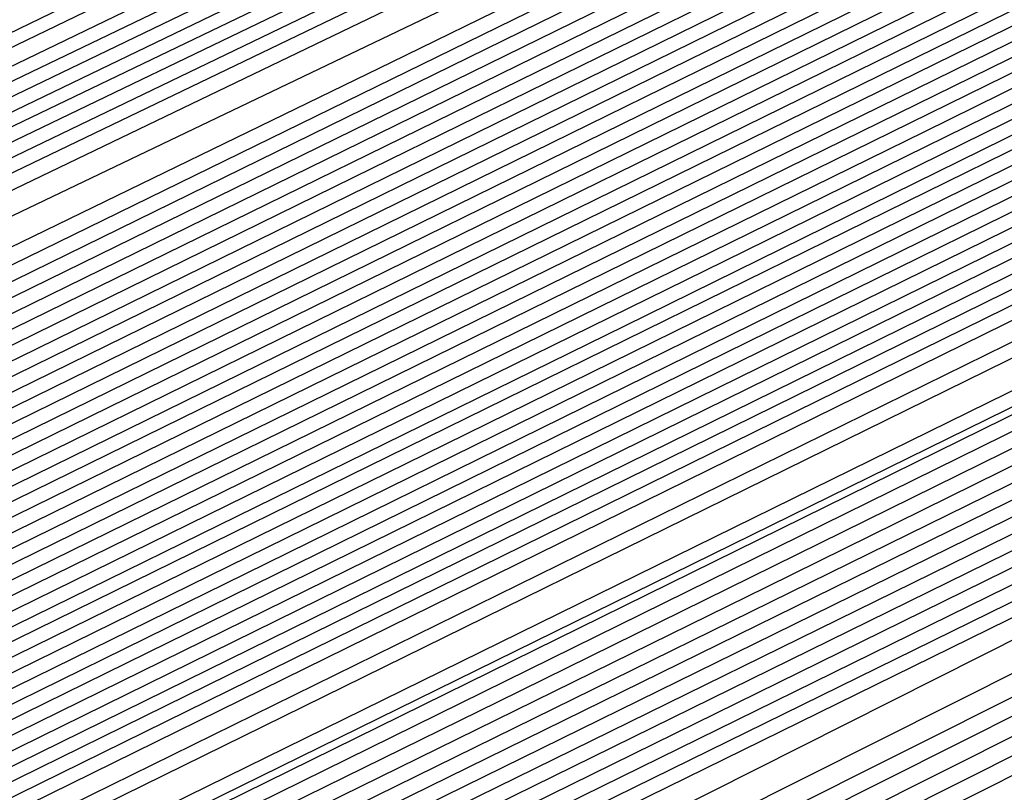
# Model space of a CAD drawing. Extents: x 3249832 to 3255657, y 13789405 to 13793316.
# Tile 348 of 656: x 3254711.84 to 3254712.84, y 13790585.808 to 13790586.592. Entities that reach past the tile are written whole.
import ezdxf

# ---------------------------------------------------------------- set-up
doc = ezdxf.new("R2010")
doc.units = 0
doc.header["$LTSCALE"] = 100
doc.header["$MEASUREMENT"] = 0
for name, color, linetype in [('GRATIO_CON', 10, 'CONTINUOUS'), ('GRATIO_ICON', 7, 'CONTINUOUS'), ('TARGETS_EAST', 7, 'CONTINUOUS')]:
    doc.layers.add(name, color=color, linetype=linetype)

# ---------------------------------------------------------------- blocks, each defined once
blk = doc.blocks.new('Gratio_032316_contours')
at = {"layer": 'GRATIO_CON', "color": 1, "linetype": 'Continuous', "flags": 128}
for points in [[(3254642.139, 13790551.7053), (3254660.6124, 13790560.6687), (3254682.3072, 13790571.2723), (3254700.7352, 13790580.305), (3254711.0317, 13790585.3564), (3254714.825, 13790587.2199), (3254715.3665, 13790587.4896), (3254715.3659, 13790587.4937), (3254715.3657, 13790587.4969), (3254715.3666, 13790587.4975), (3254715.9081, 13790587.7572), (3254719.6861, 13790589.589), (3254729.9352, 13790594.5687), (3254748.2689, 13790603.4881), (3254769.8147, 13790614.0012), (3254788.079, 13790622.9777)], [(3254643.9573, 13790552.6097), (3254661.9705, 13790561.3498), (3254683.1246, 13790571.6892), (3254701.0934, 13790580.4969), (3254711.1333, 13790585.4226), (3254714.8321, 13790587.2398), (3254715.3601, 13790587.5029), (3254715.3596, 13790587.5069), (3254715.3595, 13790587.5098), (3254715.3603, 13790587.5104), (3254715.8805, 13790587.7597), (3254719.5093, 13790589.5191), (3254729.3537, 13790594.3022), (3254746.9632, 13790602.8693), (3254767.6581, 13790612.9672), (3254785.2011, 13790621.5892)], [(3254645.7757, 13790553.5142), (3254663.3285, 13790562.0309), (3254683.9419, 13790572.1067), (3254701.4513, 13790580.6909), (3254711.2342, 13790585.4933), (3254714.8385, 13790587.2659), (3254715.3542, 13790587.5212), (3254715.853, 13790587.7617), (3254719.3325, 13790589.4492), (3254728.7721, 13790594.0356), (3254745.6576, 13790602.2505), (3254765.5015, 13790611.9331), (3254782.3232, 13790620.2006)], [(3254647.5941, 13790554.4186), (3254664.6865, 13790562.712), (3254684.7593, 13790572.5235), (3254701.8095, 13790580.8826), (3254711.336, 13790585.5591), (3254714.8458, 13790587.2852), (3254715.348, 13790587.5339), (3254715.8254, 13790587.7641), (3254719.1557, 13790589.3793), (3254728.1905, 13790593.7691), (3254744.3519, 13790601.6317), (3254763.3449, 13790610.8991), (3254779.4453, 13790618.8121)], [(3254651.2308, 13790556.2274), (3254667.4026, 13790564.0741), (3254686.3942, 13790573.3572), (3254702.526, 13790581.266), (3254711.5395, 13790585.6907), (3254714.8603, 13790587.3239), (3254715.3355, 13790587.5594), (3254715.7702, 13790587.7691), (3254718.8022, 13790589.2396), (3254727.0274, 13790593.236), (3254741.7406, 13790600.3941), (3254759.0318, 13790608.8311), (3254773.6894, 13790616.035)], [(3254653.0492, 13790557.1319), (3254668.7606, 13790564.7552), (3254687.2116, 13790573.774), (3254702.8843, 13790581.4577), (3254711.6412, 13790585.7564), (3254714.8676, 13790587.3433), (3254715.3293, 13790587.5721), (3254715.7426, 13790587.7716), (3254718.6254, 13790589.1697), (3254726.4458, 13790592.9695), (3254740.435, 13790599.7753), (3254756.8752, 13790607.7971), (3254770.8115, 13790614.6465), (3254778.5294, 13790618.5309)], [(3254646.2517, 13790553.9528), (3254654.8675, 13790558.0363), (3254670.1186, 13790565.4362), (3254688.0291, 13790574.1908), (3254703.2426, 13790581.6494), (3254711.743, 13790585.8222), (3254714.8749, 13790587.3627), (3254715.3231, 13790587.5848), (3254715.7151, 13790587.774), (3254718.4486, 13790589.0998), (3254725.8643, 13790592.703), (3254739.1294, 13790599.1565), (3254754.7186, 13790606.7631), (3254767.9336, 13790613.258), (3254775.252, 13790616.9413)], [(3254648.3232, 13790554.9771), (3254656.6859, 13790558.9407), (3254671.4766, 13790566.1173), (3254688.8465, 13790574.6076), (3254703.6008, 13790581.8411), (3254711.8447, 13790585.888), (3254714.8821, 13790587.382), (3254715.3169, 13790587.5976), (3254715.6875, 13790587.7765), (3254718.2718, 13790589.03), (3254725.2827, 13790592.4364), (3254737.8237, 13790598.5377), (3254752.562, 13790605.7291), (3254765.0557, 13790611.8694), (3254771.9746, 13790615.3518)], [(3254652.466, 13790557.0257), (3254660.3226, 13790560.7496), (3254674.1927, 13790567.4794), (3254690.4813, 13790575.4413), (3254704.3173, 13790582.2246), (3254712.0482, 13790586.0196), (3254714.8967, 13790587.4207), (3254715.3044, 13790587.623), (3254715.6323, 13790587.7815), (3254717.9183, 13790588.8903), (3254724.1196, 13790591.9033), (3254735.2124, 13790597.3001), (3254748.2489, 13790603.6611), (3254759.2998, 13790609.0924), (3254765.4198, 13790612.1726), (3254767.5973, 13790613.3706), (3254767.8046, 13790613.628), (3254767.8447, 13790613.807), (3254768.8446, 13790614.4523), (3254771.7623, 13790616.0293)], [(3254651.241, 13790556.5836), (3254654.5375, 13790558.0501), (3254662.141, 13790561.654), (3254675.5507, 13790568.1605), (3254691.2988, 13790575.8581), (3254704.6756, 13790582.4163), (3254712.1499, 13790586.0854), (3254714.904, 13790587.4401), (3254715.2982, 13790587.6357), (3254715.6047, 13790587.7839), (3254717.7415, 13790588.8204), (3254723.538, 13790591.6368), (3254733.9068, 13790596.6813), (3254746.0923, 13790602.627), (3254756.4219, 13790607.7038), (3254762.1424, 13790610.583), (3254764.1778, 13790611.7028), (3254764.3715, 13790611.9434), (3254764.4337, 13790612.1232), (3254765.5415, 13790612.8137), (3254768.7386, 13790614.5249), (3254774.566, 13790617.5186)], [(3254651.548, 13790556.8702), (3254653.3699, 13790557.6315), (3254656.6089, 13790559.0744), (3254663.9594, 13790562.5584), (3254676.9087, 13790568.8416), (3254692.1162, 13790576.2749), (3254705.0338, 13790582.608), (3254712.2517, 13790586.1512), (3254714.9112, 13790587.4594), (3254715.292, 13790587.6484), (3254715.5771, 13790587.7864), (3254717.5647, 13790588.7505), (3254722.9564, 13790591.3703), (3254732.6011, 13790596.0625), (3254743.9357, 13790601.593), (3254753.544, 13790606.3153), (3254758.865, 13790608.9934), (3254760.7582, 13790610.035), (3254760.9385, 13790610.2589), (3254761.0228, 13790610.4394), (3254762.2384, 13790611.1751), (3254765.7149, 13790613.0205), (3254772.0375, 13790616.2604)], [(3254678.2668, 13790569.5227), (3254692.9336, 13790576.6918), (3254705.3921, 13790582.7997), (3254712.3534, 13790586.217), (3254714.9185, 13790587.4788), (3254715.2858, 13790587.6612), (3254715.5496, 13790587.7889), (3254717.3879, 13790588.6807), (3254722.3749, 13790591.1037), (3254731.2955, 13790595.4436), (3254741.7791, 13790600.559), (3254750.666, 13790604.9267), (3254755.5876, 13790607.4038), (3254757.3387, 13790608.3672), (3254757.5054, 13790608.5743), (3254757.6118, 13790608.7556), (3254758.9353, 13790609.5366), (3254762.6912, 13790611.5161), (3254769.509, 13790615.0021), (3254777.6739, 13790619.1394)], [(3254680.9828, 13790570.8848), (3254694.5684, 13790577.5253), (3254706.1082, 13790583.1826), (3254712.556, 13790586.3474), (3254714.9315, 13790587.5159), (3254715.271, 13790587.6858), (3254715.2714, 13790587.6881), (3254715.2722, 13790587.6892), (3254715.2732, 13790587.689), (3254715.4944, 13790587.7945), (3254717.0344, 13790588.541), (3254721.2117, 13790590.5707), (3254728.6842, 13790594.206), (3254737.4659, 13790598.491), (3254744.9102, 13790602.1497), (3254749.0328, 13790604.2246), (3254750.4996, 13790605.0316), (3254750.6393, 13790605.2051), (3254750.7899, 13790605.388), (3254752.329, 13790606.2594), (3254756.6438, 13790608.5072), (3254764.4521, 13790612.4857), (3254773.7947, 13790617.2146)], [(3254682.3408, 13790571.5658), (3254695.3858, 13790577.9421), (3254706.4664, 13790583.3743), (3254712.6576, 13790586.4132), (3254714.9386, 13790587.5352), (3254715.2646, 13790587.6983), (3254715.2651, 13790587.7006), (3254715.2659, 13790587.7017), (3254715.267, 13790587.7016), (3254715.4668, 13790587.797), (3254716.8576, 13790588.4711), (3254720.6302, 13790590.3041), (3254727.3786, 13790593.5872), (3254735.3094, 13790597.457), (3254742.0323, 13790600.7611), (3254745.7554, 13790602.635), (3254747.0801, 13790603.3639), (3254747.2062, 13790603.5205), (3254747.379, 13790603.7042), (3254749.0259, 13790604.6209), (3254753.6201, 13790607.0028), (3254761.9237, 13790611.2275), (3254771.8551, 13790616.2521)], [(3254683.6989, 13790572.2469), (3254696.2032, 13790578.3589), (3254706.8246, 13790583.566), (3254712.7593, 13790586.4789), (3254714.9457, 13790587.5545), (3254715.2583, 13790587.7108), (3254715.2588, 13790587.7131), (3254715.2597, 13790587.7142), (3254715.2608, 13790587.7142), (3254715.4392, 13790587.7994), (3254716.6808, 13790588.4013), (3254720.0486, 13790590.0376), (3254726.0729, 13790592.9684), (3254733.1528, 13790596.423), (3254739.1543, 13790599.3726), (3254742.478, 13790601.0454), (3254743.6606, 13790601.6961), (3254743.7731, 13790601.8359), (3254743.968, 13790602.0204), (3254745.7228, 13790602.9823), (3254750.5964, 13790605.4984), (3254759.3952, 13790609.9692), (3254769.9155, 13790615.2897), (3254779.2011, 13790619.9784)], [(3254685.0569, 13790572.928), (3254697.0206, 13790578.7757), (3254707.1829, 13790583.7577), (3254712.8609, 13790586.5447), (3254714.9528, 13790587.5738), (3254715.2519, 13790587.7234), (3254715.2526, 13790587.7256), (3254715.2535, 13790587.7267), (3254715.2546, 13790587.7269), (3254715.4116, 13790587.8019), (3254716.504, 13790588.3314), (3254719.4671, 13790589.7711), (3254724.7673, 13790592.3496), (3254730.9962, 13790595.389), (3254736.2764, 13790597.9841), (3254739.2006, 13790599.4558), (3254740.241, 13790600.0283), (3254740.3401, 13790600.1513), (3254740.5571, 13790600.3366), (3254742.4197, 13790601.3437), (3254747.5727, 13790603.994), (3254756.8668, 13790608.711), (3254767.9759, 13790614.3273), (3254777.7802, 13790619.2776)], [(3254687.7729, 13790574.2901), (3254698.6554, 13790579.6094), (3254707.8993, 13790584.1411), (3254713.0642, 13790586.6762), (3254714.9671, 13790587.6123), (3254715.2393, 13790587.7484), (3254715.24, 13790587.7505), (3254715.241, 13790587.7518), (3254715.2422, 13790587.7521), (3254715.3565, 13790587.8068), (3254716.1504, 13790588.1917), (3254718.3039, 13790589.238), (3254722.156, 13790591.112), (3254726.683, 13790593.3209), (3254730.5206, 13790595.207), (3254732.6458, 13790596.2766), (3254733.4019, 13790596.6927), (3254733.4739, 13790596.7821), (3254733.7351, 13790596.969), (3254735.8135, 13790598.0666), (3254741.5253, 13790600.9852), (3254751.8099, 13790606.1945), (3254764.0967, 13790612.4024), (3254774.9383, 13790617.8759)], [(3254689.131, 13790574.9712), (3254699.4729, 13790580.0262), (3254708.2575, 13790584.3328), (3254713.1658, 13790586.742), (3254714.9742, 13790587.6316), (3254715.2329, 13790587.761), (3254715.2337, 13790587.763), (3254715.2348, 13790587.7643), (3254715.2359, 13790587.7648), (3254715.3289, 13790587.8092), (3254715.9737, 13790588.1218), (3254717.7224, 13790588.9714), (3254720.8504, 13790590.4932), (3254724.5264, 13790592.2869), (3254727.6426, 13790593.8185), (3254729.3684, 13790594.687), (3254729.9824, 13790595.0249), (3254730.0409, 13790595.0975), (3254730.3242, 13790595.2852), (3254732.5104, 13790596.428), (3254738.5016, 13790599.4807), (3254749.2814, 13790604.9363), (3254762.1571, 13790611.44), (3254773.5174, 13790617.1751)], [(3254690.489, 13790575.6522), (3254700.2903, 13790580.443), (3254708.6157, 13790584.5245), (3254713.2674, 13790586.8077), (3254714.9813, 13790587.6509), (3254715.2266, 13790587.7735), (3254715.2275, 13790587.7755), (3254715.2286, 13790587.7768), (3254715.2297, 13790587.7774), (3254715.3013, 13790587.8117), (3254715.7969, 13790588.0519), (3254717.1408, 13790588.7049), (3254719.5447, 13790589.8744), (3254722.3699, 13790591.2529), (3254724.7647, 13790592.4299), (3254726.091, 13790593.0974), (3254726.5629, 13790593.3571), (3254726.6078, 13790593.4129), (3254726.9132, 13790593.6014), (3254729.2072, 13790594.7894), (3254735.4779, 13790597.9763), (3254746.753, 13790603.6781), (3254760.2175, 13790610.4776), (3254772.0965, 13790616.4743)], [(3254691.847, 13790576.3333), (3254701.1077, 13790580.8598), (3254708.9739, 13790584.7162), (3254713.3691, 13790586.8735), (3254714.9885, 13790587.6701), (3254715.2202, 13790587.7861), (3254715.2212, 13790587.788), (3254715.2224, 13790587.7893), (3254715.2235, 13790587.79), (3254715.2737, 13790587.8141), (3254715.6201, 13790587.9821), (3254716.5592, 13790588.4384), (3254718.2391, 13790589.2556), (3254720.2133, 13790590.2189), (3254721.8868, 13790591.0414), (3254722.8136, 13790591.5079), (3254723.1433, 13790591.6893), (3254723.1747, 13790591.7283), (3254723.5023, 13790591.9176), (3254725.9041, 13790593.1509), (3254732.4543, 13790596.4719), (3254744.2245, 13790602.4199), (3254758.2779, 13790609.5152)], [(3254687.5981, 13790574.316), (3254694.5631, 13790577.6954), (3254702.7425, 13790581.6935), (3254709.6903, 13790585.0996), (3254713.5723, 13790587.005), (3254715.0027, 13790587.7087), (3254715.2076, 13790587.8111), (3254715.2155, 13790587.8162), (3254715.2646, 13790587.8408), (3254715.3952, 13790587.9046), (3254715.6275, 13790588.0179), (3254715.8997, 13790588.1512), (3254716.1297, 13790588.2654), (3254716.6303, 13790588.5199), (3254719.2939, 13790589.8681), (3254726.4082, 13790593.462), (3254739.168, 13790599.9031), (3254754.3988, 13790607.5903), (3254767.8337, 13790614.3719), (3254776.2164, 13790618.6078)], [(3254651.0069, 13790556.9616), (3254655.5123, 13790559.1072), (3254661.3217, 13790561.894), (3254668.1197, 13790565.1602), (3254674.8023, 13790568.3631), (3254680.0684, 13790570.8643), (3254683.1747, 13790572.3015), (3254685.6089, 13790573.4148), (3254689.4165, 13790575.2204), (3254695.9211, 13790578.3765), (3254703.5599, 13790582.1103), (3254710.0485, 13790585.2913), (3254713.674, 13790587.0708), (3254715.0098, 13790587.728), (3254715.2012, 13790587.8237), (3254715.5767, 13790588.0145), (3254718.1988, 13790589.3384), (3254725.3135, 13790592.9288), (3254738.0825, 13790599.3724), (3254753.3307, 13790607.0675), (3254766.7985, 13790613.8657), (3254775.2332, 13790618.1281)], [(3254651.9652, 13790557.4392), (3254656.6382, 13790559.6653), (3254662.6638, 13790562.5558), (3254669.7147, 13790565.9438), (3254676.6453, 13790569.2668), (3254682.1055, 13790571.8639), (3254685.3036, 13790573.3493), (3254687.6804, 13790574.4392), (3254691.2349, 13790576.1249), (3254697.2791, 13790579.0576), (3254704.3773, 13790582.5271), (3254710.4067, 13790585.483), (3254713.7756, 13790587.1366), (3254715.0169, 13790587.7472), (3254715.1948, 13790587.8363), (3254715.5637, 13790588.0238), (3254718.1399, 13790589.3246), (3254725.1298, 13790592.8522), (3254737.6771, 13790599.1838), (3254752.6727, 13790606.7516), (3254765.9448, 13790613.4511), (3254774.3039, 13790617.6754)], [(3254652.9236, 13790557.9168), (3254657.7641, 13790560.2233), (3254664.0059, 13790563.2177), (3254671.3097, 13790566.7274), (3254678.4883, 13790570.1706), (3254684.1427, 13790572.8635), (3254687.4325, 13790574.3972), (3254689.7518, 13790575.4635), (3254693.0532, 13790577.0293), (3254698.6371, 13790579.7386), (3254705.1948, 13790582.9439), (3254710.7649, 13790585.6747), (3254713.8772, 13790587.2023), (3254715.024, 13790587.7665), (3254715.1884, 13790587.8489), (3254715.5508, 13790588.0331), (3254718.0809, 13790589.3107), (3254724.9462, 13790592.7755), (3254737.2717, 13790598.9953), (3254752.0148, 13790606.4357), (3254765.0911, 13790613.0365), (3254773.3746, 13790617.2228)], [(3254651.3, 13790557.2133), (3254654.8403, 13790558.872), (3254660.0158, 13790561.3394), (3254666.6901, 13790564.5414), (3254674.4997, 13790568.2945), (3254682.1743, 13790571.9781), (3254688.2171, 13790574.8626), (3254691.6904, 13790576.4929), (3254693.8947, 13790577.5121), (3254696.69, 13790578.8381), (3254701.3532, 13790581.1008), (3254706.8296, 13790583.7776), (3254711.4814, 13790586.0581), (3254714.0805, 13790587.3339), (3254715.0382, 13790587.8051), (3254715.1756, 13790587.8741), (3254715.5248, 13790588.0517), (3254717.9631, 13790589.2831), (3254724.5788, 13790592.6221), (3254736.4608, 13790598.6182), (3254750.699, 13790605.8039), (3254763.3837, 13790612.2073), (3254771.5159, 13790616.3175)], [(3254652.1439, 13790557.6356), (3254655.7986, 13790559.3495), (3254661.1417, 13790561.8975), (3254668.0321, 13790565.2032), (3254676.0946, 13790569.078), (3254684.0173, 13790572.8819), (3254690.2542, 13790575.8622), (3254693.8193, 13790577.5407), (3254695.9661, 13790578.5364), (3254698.5083, 13790579.7426), (3254702.7112, 13790581.7819), (3254707.647, 13790584.1944), (3254711.8396, 13790586.2498), (3254714.1821, 13790587.3996), (3254715.0454, 13790587.8244), (3254715.1692, 13790587.8867), (3254715.5119, 13790588.061), (3254717.9042, 13790589.2693), (3254724.3952, 13790592.5454), (3254736.0554, 13790598.4297), (3254750.0411, 13790605.488), (3254762.53, 13790611.7927), (3254770.5866, 13790615.8649), (3254774.8217, 13790618.021)], [(3254692.2914, 13790576.8618), (3254695.9482, 13790578.5886), (3254698.0375, 13790579.5607), (3254700.3267, 13790580.647), (3254704.0693, 13790582.4629), (3254708.4644, 13790584.6112), (3254712.1978, 13790586.4415), (3254714.2838, 13790587.4654), (3254715.0525, 13790587.8436), (3254715.1628, 13790587.899), (3254715.1638, 13790587.9005), (3254715.1651, 13790587.902), (3254715.1662, 13790587.9033), (3254715.5018, 13790588.0733), (3254717.8471, 13790589.2573), (3254724.2124, 13790592.4695), (3254735.6502, 13790598.2414), (3254749.3832, 13790605.1722), (3254761.6763, 13790611.3781), (3254769.6572, 13790615.4123), (3254773.9041, 13790617.5743)], [(3254687.7034, 13790574.6894), (3254694.3286, 13790577.8614), (3254698.0771, 13790579.6365), (3254700.109, 13790580.5851), (3254702.1451, 13790581.5514), (3254705.4273, 13790583.144), (3254709.2818, 13790585.0281), (3254712.556, 13790586.6332), (3254714.3854, 13790587.5311), (3254715.0596, 13790587.8629), (3254715.1564, 13790587.9115), (3254715.1574, 13790587.913), (3254715.1587, 13790587.9145), (3254715.1597, 13790587.9158), (3254715.4888, 13790588.0826), (3254717.7882, 13790589.2435), (3254724.0287, 13790592.3929), (3254735.2448, 13790598.0529), (3254748.7253, 13790604.8563), (3254760.8226, 13790610.9635), (3254768.7279, 13790614.9597), (3254772.9866, 13790617.1276)], [(3254691.3894, 13790576.4969), (3254698.4029, 13790579.8606), (3254702.3349, 13790581.7322), (3254704.2518, 13790582.6337), (3254705.7818, 13790583.3603), (3254708.1433, 13790584.5061), (3254710.9167, 13790585.8617), (3254713.2724, 13790587.0166), (3254714.5887, 13790587.6627), (3254715.0738, 13790587.9014), (3254715.1436, 13790587.9366), (3254715.1446, 13790587.938), (3254715.1458, 13790587.9395), (3254715.1469, 13790587.941), (3254715.4628, 13790588.1013), (3254717.6703, 13790589.2159), (3254723.6614, 13790592.2395), (3254734.4339, 13790597.6758), (3254747.4094, 13790604.2245), (3254759.1152, 13790610.1344), (3254766.8692, 13790614.0544), (3254771.1515, 13790616.2343)], [(3254684.0695, 13790572.9958), (3254693.2324, 13790577.4007), (3254700.4401, 13790580.8601), (3254704.4638, 13790582.78), (3254706.3233, 13790583.658), (3254707.6001, 13790584.2647), (3254709.5014, 13790585.1872), (3254711.7343, 13790586.2788), (3254713.6314, 13790587.2092), (3254714.6921, 13790587.7304), (3254715.0837, 13790587.9238), (3254715.1405, 13790587.9531), (3254715.4499, 13790588.1105), (3254717.6114, 13790589.2021), (3254723.4777, 13790592.1629), (3254734.0285, 13790597.4873), (3254746.7515, 13790603.9086), (3254758.2615, 13790609.7198), (3254765.9399, 13790613.6018), (3254770.2339, 13790615.7876), (3254772.3576, 13790616.8983)], [(3254685.6645, 13790573.7793), (3254695.0754, 13790578.3044), (3254702.4773, 13790581.8597), (3254706.5928, 13790583.8279), (3254708.3947, 13790584.6823), (3254709.4185, 13790585.1691), (3254710.8594, 13790585.8683), (3254712.5517, 13790586.6956), (3254713.9896, 13790587.4009), (3254714.7937, 13790587.7962), (3254715.0908, 13790587.9432), (3254715.1341, 13790587.9658), (3254715.4369, 13790588.1198), (3254717.5524, 13790589.1883), (3254723.294, 13790592.0862), (3254733.6231, 13790597.2988), (3254746.0936, 13790603.5927), (3254757.4078, 13790609.3052), (3254765.0105, 13790613.1491), (3254769.3164, 13790615.3409), (3254771.4825, 13790616.4728)], [(3254687.2595, 13790574.5629), (3254696.9184, 13790579.2082), (3254704.5144, 13790582.8593), (3254708.7217, 13790584.8757), (3254710.4661, 13790585.7067), (3254711.2369, 13790586.0736), (3254712.2174, 13790586.5494), (3254713.3691, 13790587.1124), (3254714.3478, 13790587.5926), (3254714.8953, 13790587.862), (3254715.0978, 13790587.9625), (3254715.1276, 13790587.9785), (3254715.4239, 13790588.1292), (3254717.4935, 13790589.1745), (3254723.1104, 13790592.0095), (3254733.2176, 13790597.1102), (3254745.4357, 13790603.2768), (3254756.5541, 13790608.8906), (3254764.0812, 13790612.6965), (3254768.3988, 13790614.8943), (3254770.6075, 13790616.0472), (3254771.7108, 13790616.6657)], [(3254690.4495, 13790576.13), (3254700.6044, 13790581.0157), (3254708.5888, 13790584.8585), (3254712.9795, 13790586.9715), (3254714.609, 13790587.7553), (3254714.8736, 13790587.8824), (3254714.9335, 13790587.9115), (3254715.004, 13790587.9462), (3254715.0642, 13790587.9761), (3254715.0986, 13790587.9937), (3254715.112, 13790588.0013), (3254715.1148, 13790588.0038), (3254715.3979, 13790588.1479), (3254717.3756, 13790589.147), (3254722.743, 13790591.8562), (3254732.4068, 13790596.7332), (3254744.1198, 13790602.645), (3254754.8468, 13790608.0614), (3254762.2225, 13790611.7913), (3254766.5637, 13790614.0009), (3254768.8573, 13790615.1961), (3254770.0169, 13790615.8415), (3254770.6619, 13790616.237), (3254771.3382, 13790616.6417)], [(3254691.3246, 13790576.5671), (3254701.2561, 13790581.3455), (3254709.0349, 13790585.09), (3254713.3077, 13790587.1475), (3254714.8826, 13790587.9066), (3254715.1084, 13790588.0164), (3254715.3849, 13790588.1572), (3254717.3167, 13790589.1332), (3254722.5594, 13790591.7795), (3254732.0013, 13790596.5446), (3254743.4619, 13790602.3291), (3254753.9931, 13790607.6468), (3254761.2932, 13790611.3386), (3254765.6461, 13790613.5543), (3254767.9823, 13790614.7706), (3254769.17, 13790615.4294), (3254769.8305, 13790615.8319), (3254770.5233, 13790616.2441), (3254771.6468, 13790616.8582)], [(3254692.0922, 13790576.9523), (3254701.7295, 13790581.5891), (3254709.2424, 13790585.2057), (3254713.3647, 13790587.1907), (3254714.8842, 13790587.9231), (3254715.102, 13790588.0291), (3254715.3719, 13790588.1666), (3254717.2577, 13790589.1194), (3254722.3757, 13790591.7029), (3254731.5959, 13790596.3561), (3254742.804, 13790602.0133), (3254753.1394, 13790607.2322), (3254760.3638, 13790610.886), (3254764.7286, 13790613.1076), (3254767.1072, 13790614.345), (3254768.3231, 13790615.0173), (3254768.9992, 13790615.4268), (3254769.7083, 13790615.8466), (3254770.8588, 13790616.474), (3254772.2008, 13790617.2017)], [(3254683.086, 13790572.6396), (3254692.8597, 13790577.3375), (3254702.2029, 13790581.8327), (3254709.4499, 13790585.3213), (3254713.4218, 13790587.234), (3254714.8858, 13790587.9396), (3254715.0956, 13790588.0417), (3254715.359, 13790588.1759), (3254717.1988, 13790589.1056), (3254722.192, 13790591.6262), (3254731.1905, 13790596.1676), (3254742.1461, 13790601.6974), (3254752.2857, 13790606.8176), (3254759.4345, 13790610.4334), (3254763.811, 13790612.6609), (3254766.2321, 13790613.9195), (3254767.4761, 13790614.6052), (3254768.1678, 13790615.0216), (3254768.8934, 13790615.4491), (3254770.0708, 13790616.0899), (3254771.4446, 13790616.8335)], [(3254685.0376, 13790573.6106), (3254694.3948, 13790578.1075), (3254703.1496, 13790582.3192), (3254709.8648, 13790585.5517), (3254713.5359, 13790587.3196), (3254714.8889, 13790587.9721), (3254715.0828, 13790588.0668), (3254715.333, 13790588.1946), (3254717.0809, 13790589.0781), (3254721.8247, 13790591.4729), (3254730.3796, 13790595.7905), (3254740.8302, 13790601.0656), (3254750.5783, 13790605.9885), (3254757.5758, 13790609.5281), (3254761.9759, 13790611.7676), (3254764.482, 13790613.0684), (3254765.7823, 13790613.781), (3254766.5051, 13790614.2114), (3254767.2635, 13790614.6541), (3254768.4947, 13790615.3216), (3254769.9322, 13790616.0971), (3254771.1334, 13790616.7816)], [(3254686.0134, 13790574.0961), (3254695.1623, 13790578.4926), (3254703.623, 13790582.5627), (3254710.0723, 13790585.6672), (3254713.5929, 13790587.3627), (3254714.8905, 13790587.9885), (3254715.0765, 13790588.0794), (3254715.32, 13790588.2039), (3254717.022, 13790589.0643), (3254721.641, 13790591.3962), (3254729.9742, 13790595.602), (3254740.1723, 13790600.7497), (3254749.7246, 13790605.5739), (3254756.6465, 13790609.0755), (3254761.0584, 13790611.3209), (3254763.6069, 13790612.6429), (3254764.9354, 13790613.3689), (3254765.6738, 13790613.8062), (3254766.4486, 13790614.2565), (3254767.7067, 13790614.9375), (3254769.176, 13790615.729), (3254770.4045, 13790616.4267), (3254771.0551, 13790616.8757), (3254771.2495, 13790617.1191)], [(3254686.9892, 13790574.5817), (3254695.9299, 13790578.8778), (3254704.0964, 13790582.8062), (3254710.2798, 13790585.7827), (3254713.65, 13790587.4058), (3254714.8921, 13790588.0049), (3254715.0701, 13790588.092), (3254715.307, 13790588.2133), (3254716.963, 13790589.0505), (3254721.4573, 13790591.3195), (3254729.5688, 13790595.4135), (3254739.5144, 13790600.4338), (3254748.8709, 13790605.1593)], [(3254687.965, 13790575.0672), (3254696.6974, 13790579.2629), (3254704.5698, 13790583.0496), (3254710.4873, 13790585.8981), (3254713.707, 13790587.4489), (3254714.8937, 13790588.0213), (3254715.0637, 13790588.1046), (3254715.2941, 13790588.2226), (3254716.9041, 13790589.0367), (3254721.2737, 13790591.2429), (3254729.1633, 13790595.2249), (3254738.8565, 13790600.1179), (3254748.0172, 13790604.7447)], [(3254689.9166, 13790576.0383), (3254698.2325, 13790580.0332), (3254705.5166, 13790583.5369), (3254710.9023, 13790586.1303), (3254714.0382, 13790587.647), (3254716.632, 13790588.9334), (3254720.906, 13790591.0888), (3254728.3524, 13790594.8476), (3254737.5406, 13790599.4861), (3254746.3098, 13790603.9155)]]:
    blk.add_lwpolyline(points, dxfattribs=at)
at = {"layer": 'GRATIO_CON', "color": 5, "linetype": 'Continuous', "flags": 128}
for points in [[(3254645.4599, 13790553.036), (3254663.069, 13790561.7623), (3254683.7862, 13790571.9554), (3254701.3959, 13790580.5965), (3254711.2365, 13790585.4241), (3254714.8618, 13790587.205), (3254715.3792, 13790587.4629), (3254715.3785, 13790587.4674), (3254715.3782, 13790587.4709), (3254715.379, 13790587.4719), (3254715.9133, 13790587.7279), (3254719.64, 13790589.5343), (3254729.7495, 13790594.4457), (3254747.8375, 13790603.2357), (3254769.1201, 13790613.5531), (3254787.2186, 13790622.2657)], [(3254649.9599, 13790555.2348), (3254666.4373, 13790563.4004), (3254685.823, 13790572.9383), (3254702.301, 13790581.0241), (3254711.5092, 13790585.5415), (3254714.9015, 13790587.208), (3254715.3856, 13790587.4496), (3254715.3848, 13790587.4542), (3254715.3844, 13790587.458), (3254715.3852, 13790587.4591), (3254715.9013, 13790587.7061), (3254719.4996, 13790589.4499), (3254729.2606, 13790594.1916), (3254746.7248, 13790602.6782), (3254767.2733, 13790612.6396), (3254784.7474, 13790621.0516)], [(3254645.8078, 13790553.0477), (3254654.4599, 13790557.4337), (3254669.8056, 13790565.0385), (3254687.8597, 13790573.9222), (3254703.2055, 13790581.4548), (3254711.7805, 13790585.6657), (3254714.9395, 13790587.2206), (3254715.3915, 13790587.4448), (3254715.8892, 13790587.6839), (3254719.3592, 13790589.3654), (3254728.7717, 13790593.9374), (3254745.612, 13790602.1206), (3254765.4264, 13790611.7261), (3254782.2763, 13790619.8376)], [(3254650.9146, 13790555.5543), (3254658.9599, 13790559.6325), (3254673.1739, 13790566.6765), (3254689.8966, 13790574.9051), (3254704.1107, 13790581.8824), (3254712.0533, 13790585.783), (3254714.9794, 13790587.2235), (3254715.3982, 13790587.4313), (3254715.8776, 13790587.6614), (3254719.2191, 13790589.2805), (3254728.2829, 13790593.683), (3254744.4993, 13790601.563), (3254763.5796, 13790610.8126), (3254779.8051, 13790618.6235)], [(3254649.0895, 13790554.2614), (3254654.3182, 13790556.9458), (3254657.5919, 13790558.6919), (3254661.1283, 13790560.5677), (3254667.9599, 13790564.0302), (3254679.9106, 13790569.9526), (3254693.9704, 13790576.8709), (3254705.921, 13790582.737), (3254712.5988, 13790586.0165), (3254715.0585, 13790587.2285), (3254715.4093, 13790587.4057), (3254715.4091, 13790587.4086), (3254715.4097, 13790587.4091), (3254715.4114, 13790587.4072), (3254715.8544, 13790587.617), (3254718.939, 13790589.1106), (3254727.3053, 13790593.1741), (3254742.2739, 13790600.4477), (3254759.8859, 13790608.9855), (3254774.8628, 13790616.1954)], [(3254652.9316, 13790556.1611), (3254659.0279, 13790559.2737), (3254662.7531, 13790561.2358), (3254666.2352, 13790563.0744), (3254672.4599, 13790566.2291), (3254683.2789, 13790571.5906), (3254696.0073, 13790577.8537), (3254706.8262, 13790583.1644), (3254712.8717, 13790586.1333), (3254715.0984, 13790587.2306), (3254715.416, 13790587.3911), (3254715.416, 13790587.3939), (3254715.4167, 13790587.3946), (3254715.4184, 13790587.393), (3254715.843, 13790587.5942), (3254718.799, 13790589.0255), (3254726.8166, 13790592.9197), (3254741.1612, 13790599.8901), (3254758.039, 13790608.072), (3254772.3917, 13790614.9813)], [(3254648.5889, 13790553.912), (3254656.7738, 13790558.0608), (3254663.7375, 13790561.6017), (3254667.9142, 13790563.7796), (3254671.342, 13790565.581), (3254676.9599, 13790568.4279), (3254686.6472, 13790573.2286), (3254698.0442, 13790578.8366), (3254707.7315, 13790583.5918), (3254713.1445, 13790586.2502), (3254715.1383, 13790587.2327), (3254715.4228, 13790587.3765), (3254715.4229, 13790587.3793), (3254715.4236, 13790587.3802), (3254715.4253, 13790587.3788), (3254715.8315, 13790587.5713), (3254718.659, 13790588.9404), (3254726.3278, 13790592.6653), (3254740.0485, 13790599.3324), (3254756.1922, 13790607.1585), (3254769.9205, 13790613.7673), (3254777.6832, 13790617.4194)], [(3254651.4104, 13790555.3035), (3254660.616, 13790559.9605), (3254668.4472, 13790563.9297), (3254673.0754, 13790566.3235), (3254676.4489, 13790568.0877), (3254681.4599, 13790570.6267), (3254690.0155, 13790574.8666), (3254700.0811, 13790579.8195), (3254708.6367, 13790584.0191), (3254713.4173, 13790586.367), (3254715.1783, 13790587.2348), (3254715.4296, 13790587.362), (3254715.4297, 13790587.3647), (3254715.4306, 13790587.3657), (3254715.4323, 13790587.3646), (3254715.8201, 13790587.5485), (3254718.5189, 13790588.8554), (3254725.8391, 13790592.4108), (3254738.9357, 13790598.7748), (3254754.3453, 13790606.2449), (3254767.4494, 13790612.5532), (3254774.8722, 13790616.0455)], [(3254647.5106, 13790553.2224), (3254657.0534, 13790558.0863), (3254668.3003, 13790563.7598), (3254677.8665, 13790568.5857), (3254683.3978, 13790571.4112), (3254686.6626, 13790573.101), (3254690.46, 13790575.0244), (3254696.7522, 13790578.1426), (3254704.1549, 13790581.7852), (3254710.4471, 13790584.8739), (3254713.963, 13790586.6006), (3254715.2582, 13790587.2389), (3254715.4431, 13790587.3328), (3254715.4435, 13790587.3354), (3254715.4445, 13790587.3367), (3254715.4462, 13790587.3361), (3254715.7971, 13790587.5028), (3254718.2389, 13790588.6852), (3254724.8615, 13790591.9019), (3254736.7103, 13790597.6595), (3254750.6516, 13790604.4179), (3254762.5071, 13790610.1251), (3254769.2501, 13790613.2977), (3254772.4608, 13790614.7267)], [(3254691.7695, 13790575.6077), (3254694.96, 13790577.2233), (3254700.1205, 13790579.7806), (3254706.1918, 13790582.7681), (3254711.3523, 13790585.3012), (3254714.2359, 13790586.7174), (3254715.2981, 13790587.241), (3254715.4499, 13790587.3183), (3254715.4504, 13790587.3208), (3254715.4515, 13790587.3223), (3254715.4532, 13790587.3219), (3254715.7857, 13790587.4799), (3254718.0989, 13790588.6002), (3254724.3728, 13790591.6475), (3254735.5976, 13790597.1019), (3254748.8048, 13790603.5044), (3254760.036, 13790608.911), (3254766.439, 13790611.9238), (3254769.587, 13790613.3281), (3254772.1591, 13790614.4553)], [(3254687.2858, 13790573.2417), (3254693.7202, 13790576.4989), (3254696.8763, 13790578.1144), (3254699.46, 13790579.4221), (3254703.4888, 13790581.4187), (3254708.2287, 13790583.751), (3254712.2575, 13790585.7286), (3254714.5087, 13790586.8342), (3254715.338, 13790587.2431), (3254715.4567, 13790587.3037), (3254715.4573, 13790587.3062), (3254715.4584, 13790587.3078), (3254715.4602, 13790587.3077), (3254715.7742, 13790587.4571), (3254717.9589, 13790588.5151), (3254723.884, 13790591.393), (3254734.4849, 13790596.5443), (3254746.9579, 13790602.5908), (3254757.5648, 13790607.6969), (3254763.628, 13790610.5499), (3254766.7132, 13790611.9296), (3254769.4468, 13790613.139), (3254773.8018, 13790615.1582)], [(3254691.9954, 13790575.5697), (3254698.8813, 13790579.0427), (3254701.9832, 13790580.621), (3254703.96, 13790581.621), (3254706.8571, 13790583.0567), (3254710.2655, 13790584.7338), (3254713.1627, 13790586.1559), (3254714.7816, 13790586.951), (3254715.378, 13790587.2452), (3254715.4634, 13790587.2891), (3254715.4641, 13790587.2915), (3254715.4654, 13790587.2933), (3254715.4671, 13790587.2935), (3254715.7628, 13790587.4342), (3254717.8189, 13790588.43), (3254723.3953, 13790591.1386), (3254733.3722, 13790595.9866), (3254745.1111, 13790601.6773), (3254755.0937, 13790606.4829), (3254760.817, 13790609.176), (3254763.8393, 13790610.531), (3254766.7345, 13790611.8227), (3254771.4153, 13790614)], [(3254687.5111, 13790573.2582), (3254701.4147, 13790580.2257), (3254709.2037, 13790584.1304), (3254712.1969, 13790585.6344), (3254712.96, 13790586.0188), (3254713.5937, 13790586.3332), (3254714.3394, 13790586.7008), (3254714.9737, 13790587.0132), (3254715.3288, 13790587.1891), (3254715.4606, 13790587.2552), (3254715.4811, 13790587.2651), (3254715.7399, 13790587.3885), (3254717.5388, 13790588.2599), (3254722.4177, 13790590.6297), (3254731.1468, 13790594.8713), (3254741.4174, 13790599.8502), (3254750.1514, 13790604.0547), (3254755.1949, 13790606.4282), (3254758.0917, 13790607.7338), (3254761.31, 13790609.19), (3254766.6422, 13790611.6836), (3254773.1773, 13790614.7751)], [(3254650.9017, 13790554.6653), (3254658.8371, 13790558.7771), (3254673.0892, 13790565.9887), (3254689.8746, 13790574.4203), (3254704.1484, 13790581.5711), (3254712.1263, 13790585.5666), (3254715.0665, 13790587.04), (3254715.4881, 13790587.251), (3254715.7284, 13790587.3657), (3254717.3988, 13790588.1749), (3254721.929, 13790590.3752), (3254730.0341, 13790594.3137), (3254739.5705, 13790598.9367), (3254747.6802, 13790602.8407), (3254752.3838, 13790605.0543), (3254755.2179, 13790606.3353), (3254758.5977, 13790607.8737), (3254764.2556, 13790610.5253), (3254771.1907, 13790613.8082)], [(3254652.1037, 13790555.2502), (3254659.8925, 13790559.2859), (3254673.8812, 13790566.3638), (3254690.3563, 13790574.639), (3254704.3657, 13790581.6567), (3254712.195, 13790585.5772), (3254715.0794, 13790587.0229), (3254715.4916, 13790587.2315), (3254715.4923, 13790587.2341), (3254715.4936, 13790587.2363), (3254715.4952, 13790587.2371), (3254715.717, 13790587.343), (3254717.2588, 13790588.0898), (3254721.4402, 13790590.1208), (3254728.9214, 13790593.7561), (3254737.7237, 13790598.0232), (3254745.2091, 13790601.6266), (3254749.5728, 13790603.6804), (3254752.344, 13790604.9367), (3254755.8855, 13790606.5574), (3254761.8691, 13790609.3671), (3254769.2041, 13790612.8413), (3254776.1088, 13790616.118)], [(3254650.5295, 13790554.2765), (3254653.3056, 13790555.8352), (3254660.9478, 13790559.7949), (3254674.6731, 13790566.7396), (3254690.838, 13790574.8591), (3254704.5835, 13790581.7451), (3254712.2651, 13790585.5926), (3254715.0949, 13790587.012), (3254715.4992, 13790587.2173), (3254715.4997, 13790587.2202), (3254715.5008, 13790587.2224), (3254715.5022, 13790587.2231), (3254715.7056, 13790587.3202), (3254717.1188, 13790588.0047), (3254720.9515, 13790589.8664), (3254727.8087, 13790593.1984), (3254735.8769, 13790597.1097), (3254742.7379, 13790600.4126), (3254746.7617, 13790602.3065), (3254749.4702, 13790603.5381), (3254753.1732, 13790605.2411), (3254759.4825, 13790608.2089), (3254767.2174, 13790611.8744), (3254774.4989, 13790615.3301)], [(3254653.0399, 13790555.5064), (3254655.7096, 13790557.0052), (3254663.0585, 13790560.8129), (3254676.257, 13790567.4911), (3254691.8012, 13790575.2992), (3254705.0188, 13790581.9215), (3254712.405, 13790585.6223), (3254715.1255, 13790586.9884), (3254715.5137, 13790587.187), (3254715.5139, 13790587.1907), (3254715.5149, 13790587.1935), (3254715.5162, 13790587.1948), (3254715.6827, 13790587.2745), (3254716.8387, 13790587.8346), (3254719.9739, 13790589.3575), (3254725.5832, 13790592.0832), (3254732.1832, 13790595.2826), (3254737.7956, 13790597.9844), (3254741.1396, 13790599.5586), (3254743.7225, 13790600.741), (3254747.7487, 13790602.6085), (3254754.7095, 13790605.8925), (3254763.2441, 13790609.9406), (3254771.2789, 13790613.7544)], [(3254692.2829, 13790575.5193), (3254705.2366, 13790582.0098), (3254712.4751, 13790585.6374), (3254715.1409, 13790586.9771), (3254715.5211, 13790587.1724), (3254715.5211, 13790587.1764), (3254715.522, 13790587.1793), (3254715.5233, 13790587.1807), (3254715.6712, 13790587.2517), (3254716.6987, 13790587.7496), (3254719.4852, 13790589.103), (3254724.4705, 13790591.5255), (3254730.3363, 13790594.3691), (3254735.3245, 13790596.7704), (3254738.3286, 13790598.1847), (3254740.8487, 13790599.3424), (3254745.0364, 13790601.2922), (3254752.3229, 13790604.7343), (3254761.2575, 13790608.9736), (3254769.6689, 13790612.9665), (3254775.8378, 13790615.8811)]]:
    blk.add_lwpolyline(points, dxfattribs=at)
at = {"layer": 'GRATIO_ICON', "color": 7, "linetype": 'Continuous', "flags": 128}
for points in [[(3254649.4124, 13790555.323), (3254666.0445, 13790563.393), (3254685.5768, 13790572.9403), (3254702.1678, 13790581.0743), (3254711.4377, 13790585.6249), (3254714.8531, 13790587.3046), (3254715.3418, 13790587.5467), (3254715.7978, 13790587.7666), (3254718.979, 13790589.3094), (3254727.609, 13790593.5026), (3254743.0463, 13790601.0129), (3254761.1884, 13790609.8651), (3254776.5674, 13790617.4236)], [(3254650.3946, 13790556.0014), (3254658.5043, 13790559.8452), (3254672.8347, 13790566.7984), (3254689.6639, 13790575.0245), (3254703.9591, 13790582.0328), (3254711.9464, 13790585.9538), (3254714.8894, 13790587.4014), (3254715.3107, 13790587.6103), (3254715.6599, 13790587.779), (3254718.095, 13790588.9601), (3254724.7011, 13790592.1699), (3254736.5181, 13790597.9189), (3254750.4054, 13790604.6951), (3254762.1777, 13790610.4809), (3254768.6972, 13790613.7622), (3254771.0169, 13790615.0384), (3254771.2377, 13790615.3126)], [(3254679.6248, 13790570.2037), (3254693.751, 13790577.1084), (3254705.75, 13790582.9909), (3254712.4544, 13790586.2816), (3254714.9243, 13790587.4967), (3254715.2773, 13790587.6732), (3254715.2777, 13790587.6756), (3254715.2784, 13790587.6767), (3254715.2794, 13790587.6764), (3254715.5219, 13790587.7921), (3254717.2111, 13790588.6109), (3254721.7933, 13790590.8372), (3254729.9899, 13790594.8248), (3254739.6225, 13790599.525), (3254747.7881, 13790603.5382), (3254752.3102, 13790605.8142), (3254753.9192, 13790606.6994), (3254754.0723, 13790606.8897), (3254754.2009, 13790607.0718), (3254755.6321, 13790607.898), (3254759.6675, 13790610.0116), (3254766.9806, 13790613.7439), (3254775.7343, 13790618.177)], [(3254686.4149, 13790573.609), (3254697.838, 13790579.1925), (3254707.5411, 13790583.9494), (3254712.9625, 13790586.6105), (3254714.96, 13790587.593), (3254715.2456, 13790587.7359), (3254715.2463, 13790587.7381), (3254715.2473, 13790587.7393), (3254715.2484, 13790587.7395), (3254715.384, 13790587.8043), (3254716.3272, 13790588.2615), (3254718.8855, 13790589.5045), (3254723.4617, 13790591.7308), (3254728.8396, 13790594.355), (3254733.3985, 13790596.5955), (3254735.9232, 13790597.8662), (3254736.8215, 13790598.3605), (3254736.907, 13790598.4667), (3254737.1461, 13790598.6528), (3254739.1166, 13790599.7051), (3254744.549, 13790602.4896), (3254754.3383, 13790607.4528), (3254766.0363, 13790613.3649), (3254776.3593, 13790618.5768)], [(3254685.7798, 13790573.4116), (3254693.205, 13790577.0144), (3254701.9251, 13790581.2767), (3254709.3321, 13790584.9079), (3254713.4707, 13790586.9393), (3254714.9956, 13790587.6894), (3254715.2139, 13790587.7986), (3254715.2149, 13790587.8005), (3254715.2162, 13790587.8019), (3254715.2173, 13790587.8026), (3254715.2461, 13790587.8166), (3254715.4433, 13790587.9122), (3254715.9777, 13790588.1718), (3254716.9333, 13790588.637), (3254718.0552, 13790589.1862), (3254719.0038, 13790589.6573), (3254719.8847, 13790590.1096), (3254722.5847, 13790591.4891), (3254729.4359, 13790594.9632), (3254741.6976, 13790601.1604), (3254756.3385, 13790608.5526), (3254769.2546, 13790615.0727), (3254777.3138, 13790619.1453)], [(3254650.456, 13790556.7909), (3254653.8819, 13790558.3944), (3254658.8899, 13790560.7814), (3254665.348, 13790563.8795), (3254672.9047, 13790567.5109), (3254680.3313, 13790571.0744), (3254686.1799, 13790573.8631), (3254689.5614, 13790575.445), (3254691.8232, 13790576.4878), (3254694.8716, 13790577.9337), (3254699.9952, 13790580.4197), (3254706.0122, 13790583.3608), (3254711.1231, 13790585.8664), (3254713.9789, 13790587.2681), (3254715.0311, 13790587.7858), (3254715.182, 13790587.8615), (3254715.5378, 13790588.0424), (3254718.022, 13790589.2969), (3254724.7625, 13790592.6988), (3254736.8662, 13790598.8068), (3254751.3569, 13790606.1198), (3254764.2374, 13790612.6219), (3254772.4452, 13790616.7702)], [(3254689.5464, 13790575.5932), (3254696.3658, 13790578.861), (3254700.206, 13790580.6843), (3254702.1804, 13790581.6094), (3254703.9634, 13790582.4559), (3254706.7853, 13790583.8251), (3254710.0993, 13790585.4449), (3254712.9142, 13790586.8249), (3254714.487, 13790587.5969), (3254715.0667, 13790587.8821), (3254715.15, 13790587.924), (3254715.151, 13790587.9255), (3254715.1523, 13790587.927), (3254715.1533, 13790587.9284), (3254715.4758, 13790588.0919), (3254717.7293, 13790589.2297), (3254723.845, 13790592.3162), (3254734.8393, 13790597.8643), (3254748.0673, 13790604.5404), (3254759.9689, 13790610.549), (3254767.7985, 13790614.507), (3254772.069, 13790616.681)], [(3254652.4307, 13790556.1481), (3254656.0215, 13790558.061), (3254663.4599, 13790561.8314), (3254676.5423, 13790568.3146), (3254691.9335, 13790575.888), (3254705.0159, 13790582.3099), (3254712.3263, 13790585.9001), (3254715.0195, 13790587.2261), (3254715.4051, 13790587.4175), (3254715.8661, 13790587.6387), (3254719.079, 13790589.1955), (3254727.7941, 13790593.4286), (3254743.3866, 13790601.0054), (3254761.7327, 13790609.8991), (3254777.334, 13790617.4094)], [(3254688.8545, 13790575.3465), (3254698.7614, 13790580.112), (3254706.5516, 13790583.8589), (3254710.8506, 13790585.9236), (3254712.5376, 13790586.731), (3254713.0553, 13790586.9782), (3254713.5756, 13790587.2308), (3254714.1868, 13790587.5298), (3254714.7063, 13790587.7849), (3254714.9972, 13790587.9284), (3254715.1051, 13790587.9822), (3254715.1213, 13790587.9913), (3254715.4109, 13790588.1386), (3254717.4346, 13790589.1608), (3254722.9267, 13790591.9329), (3254732.8122, 13790596.9217), (3254744.7777, 13790602.9609), (3254755.7004, 13790608.476), (3254763.1518, 13790612.2439), (3254767.4812, 13790614.4476), (3254769.7324, 13790615.6217), (3254770.8638, 13790616.2536), (3254771.4933, 13790616.6422)], [(3254684.0618, 13790573.1252), (3254693.6273, 13790577.7228), (3254702.6763, 13790582.0764), (3254709.6574, 13790585.437), (3254713.4789, 13790587.2772), (3254714.8874, 13790587.9561), (3254715.0892, 13790588.0544), (3254715.346, 13790588.1853), (3254717.1399, 13790589.0918), (3254722.0083, 13790591.5495), (3254730.785, 13790595.979), (3254741.4882, 13790601.3815), (3254751.432, 13790606.4031), (3254758.5051, 13790609.9807), (3254762.8935, 13790612.2142), (3254765.357, 13790613.4939), (3254766.6292, 13790614.1931), (3254767.3365, 13790614.6165), (3254768.0785, 13790615.0516), (3254769.2828, 13790615.7057), (3254770.6884, 13790616.4653), (3254771.8624, 13790617.1365)], [(3254645.557, 13790552.2637), (3254654.2319, 13790556.6949), (3254664.4581, 13790561.8601), (3254673.1568, 13790566.2577), (3254678.2366, 13790568.8673), (3254681.5558, 13790570.5944), (3254685.96, 13790572.8256), (3254693.3838, 13790576.5046), (3254702.118, 13790580.8023), (3254709.5419, 13790584.4465), (3254713.6902, 13790586.4838), (3254715.2182, 13790587.2369), (3254715.4363, 13790587.3474), (3254715.4366, 13790587.35), (3254715.4375, 13790587.3512), (3254715.4393, 13790587.3504), (3254715.8086, 13790587.5256), (3254718.3789, 13790588.7703), (3254725.3503, 13790592.1564), (3254737.823, 13790598.2172), (3254752.4985, 13790605.3314), (3254764.9782, 13790611.3391), (3254772.0611, 13790614.6716)], [(3254688.9408, 13790575.5527), (3254697.465, 13790579.6481), (3254705.0432, 13790583.2935), (3254710.6948, 13790586.0147), (3254713.9877, 13790587.6072), (3254716.6829, 13790588.9434), (3254721.0897, 13790591.1654), (3254728.7578, 13790595.0362), (3254738.1985, 13790599.802), (3254747.1635, 13790604.3301)], [(3254683.6689, 13790571.3585), (3254696.7051, 13790577.8977), (3254704.0425, 13790581.5866), (3254707.09, 13790583.1278), (3254708.46, 13790583.82), (3254710.2254, 13790584.695), (3254712.3024, 13790585.7173), (3254714.0678, 13790586.5839), (3254715.0544, 13790587.0684), (3254715.4179, 13790587.2476), (3254715.4702, 13790587.2747), (3254715.471, 13790587.2769), (3254715.4723, 13790587.2788), (3254715.4741, 13790587.2793), (3254715.7513, 13790587.4114), (3254717.6788, 13790588.345), (3254722.9065, 13790590.8841), (3254732.2595, 13790595.429), (3254743.2642, 13790600.7638), (3254752.6225, 13790605.2688)], [(3254651.7847, 13790554.8915), (3254654.5076, 13790556.4202), (3254662.0031, 13790560.3039), (3254675.4651, 13790567.1153), (3254691.3196, 13790575.0792), (3254704.8011, 13790581.8331), (3254712.335, 13790585.6071), (3254715.1101, 13790586.9997), (3254715.5062, 13790587.2016), (3254715.5066, 13790587.205), (3254715.5077, 13790587.2076), (3254715.5092, 13790587.2088), (3254715.6941, 13790587.2973), (3254716.9787, 13790587.9197), (3254720.4627, 13790589.6119), (3254726.696, 13790592.6408), (3254734.03, 13790596.1961), (3254740.2668, 13790599.1985), (3254743.9507, 13790600.9325), (3254746.5964, 13790602.1395), (3254750.4609, 13790603.9248), (3254757.096, 13790607.0507), (3254765.2308, 13790610.9075), (3254772.8889, 13790614.5422)]]:
    blk.add_lwpolyline(points, dxfattribs=at)

msp = doc.modelspace()

# ---------------------------------------------------------------- linework, layer by layer
at = {"layer": 'TARGETS_EAST', "color": 1, "const_width": 2.5}
msp.add_lwpolyline([(3254706.2075, 13790587.8749, 1), (3254723.7075, 13790587.8749, 1)], format="xyb", close=True, dxfattribs=at)

# ---------------------------------------------------------------- block references
at = {"layer": 'TARGETS_EAST'}
msp.add_blockref('Gratio_032316_contours', (0, 0), dxfattribs=at)

doc.saveas('drawing.dxf')
